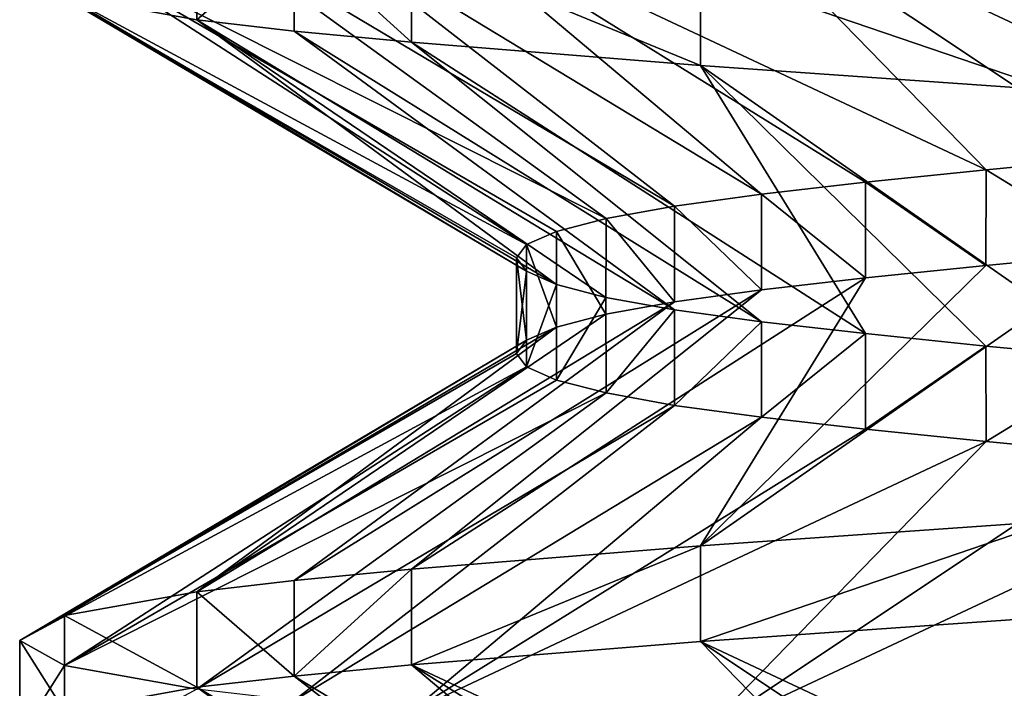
# Model space of a CAD drawing. Header units: inches. Extents: x -4.64 to 4.64, y -1.42 to 0.49.
# Tile 591 of 608: x 4.155 to 4.1952, y 0.4197 to 0.447. Entities that reach past the tile are written whole.
import ezdxf

# ---------------------------------------------------------------- set-up
doc = ezdxf.new("R2010")
doc.units = ezdxf.units.IN
doc.header["$LTSCALE"] = 65.185185
doc.header["$MEASUREMENT"] = 0
for name, color, linetype in [('112', 7, 'CONTINUOUS'), ('114', 7, 'CONTINUOUS'), ('271', 7, 'CONTINUOUS'), ('348', 7, 'CONTINUOUS'), ('351', 7, 'CONTINUOUS'), ('366', 7, 'CONTINUOUS'), ('368', 7, 'CONTINUOUS'), ('508', 7, 'CONTINUOUS'), ('94', 7, 'CONTINUOUS'), ('97', 7, 'CONTINUOUS')]:
    doc.layers.add(name, color=color, linetype=linetype)

msp = doc.modelspace()

# ---------------------------------------------------------------- linework, layer by layer
at = {"layer": '112', "color": 7, "linetype": 'CONTINUOUS', "true_color": 0x969696}
for points in [[(4.182822, 0.425547, 8.692173), (4.197219, 0.426554, 8.703988), (4.200008, 0.43753, 8.680509), (4.182822, 0.425547, 8.692173)], [(4.19448, 0.437004, 8.67498), (4.182822, 0.425547, 8.692173), (4.200008, 0.43753, 8.680509), (4.19448, 0.437004, 8.67498)], [(4.189558, 0.436497, 8.6689), (4.182822, 0.425547, 8.692173), (4.19448, 0.437004, 8.67498), (4.189558, 0.436497, 8.6689)], [(4.17101, 0.424594, 8.677779), (4.182822, 0.425547, 8.692173), (4.189558, 0.436497, 8.6689), (4.17101, 0.424594, 8.677779)], [(4.185303, 0.43601, 8.662347), (4.17101, 0.424594, 8.677779), (4.189558, 0.436497, 8.6689), (4.185303, 0.43601, 8.662347)], [(4.166217, 0.424141, 8.669782), (4.17101, 0.424594, 8.677779), (4.185303, 0.43601, 8.662347), (4.166217, 0.424141, 8.669782)], [(4.181753, 0.435524, 8.655378), (4.166217, 0.424141, 8.669782), (4.185303, 0.43601, 8.662347), (4.181753, 0.435524, 8.655378)], [(4.162234, 0.423681, 8.66136), (4.166217, 0.424141, 8.669782), (4.181753, 0.435524, 8.655378), (4.162234, 0.423681, 8.66136)], [(4.178952, 0.435016, 8.648081), (4.162234, 0.423681, 8.66136), (4.181753, 0.435524, 8.655378), (4.178952, 0.435016, 8.648081)], [(4.176929, 0.434487, 8.640527), (4.162234, 0.423681, 8.66136), (4.178952, 0.435016, 8.648081), (4.176929, 0.434487, 8.640527)], [(4.156826, 0.422702, 8.643537), (4.162234, 0.423681, 8.66136), (4.176929, 0.434487, 8.640527), (4.156826, 0.422702, 8.643537)], [(4.175706, 0.433948, 8.632805), (4.156826, 0.422702, 8.643537), (4.176929, 0.434487, 8.640527), (4.175706, 0.433948, 8.632805)], [(4.155, 0.421688, 8.625001), (4.156826, 0.422702, 8.643537), (4.175706, 0.433948, 8.632805), (4.155, 0.421688, 8.625001)], [(4.175297, 0.433406, 8.624994), (4.155, 0.421688, 8.625001), (4.175706, 0.433948, 8.632805), (4.175297, 0.433406, 8.624994)], [(4.175708, 0.43286, 8.617184), (4.155, 0.421688, 8.625001), (4.175297, 0.433406, 8.624994), (4.175708, 0.43286, 8.617184)], [(4.156826, 0.42067, 8.606465), (4.155, 0.421688, 8.625001), (4.175708, 0.43286, 8.617184), (4.156826, 0.42067, 8.606465)], [(4.176931, 0.432322, 8.609462), (4.156826, 0.42067, 8.606465), (4.175708, 0.43286, 8.617184), (4.176931, 0.432322, 8.609462)], [(4.178956, 0.431796, 8.60191), (4.156826, 0.42067, 8.606465), (4.176931, 0.432322, 8.609462), (4.178956, 0.431796, 8.60191)], [(4.162234, 0.419694, 8.58864), (4.156826, 0.42067, 8.606465), (4.178956, 0.431796, 8.60191), (4.162234, 0.419694, 8.58864)], [(4.181757, 0.431289, 8.594613), (4.162234, 0.419694, 8.58864), (4.178956, 0.431796, 8.60191), (4.181757, 0.431289, 8.594613)], [(4.166217, 0.419234, 8.580217), (4.162234, 0.419694, 8.58864), (4.181757, 0.431289, 8.594613), (4.166217, 0.419234, 8.580217)], [(4.185307, 0.430802, 8.587646), (4.166217, 0.419234, 8.580217), (4.181757, 0.431289, 8.594613), (4.185307, 0.430802, 8.587646)], [(4.171011, 0.418781, 8.57222), (4.166217, 0.419234, 8.580217), (4.185307, 0.430802, 8.587646), (4.171011, 0.418781, 8.57222)], [(4.189562, 0.430316, 8.581094), (4.171011, 0.418781, 8.57222), (4.185307, 0.430802, 8.587646), (4.189562, 0.430316, 8.581094)], [(4.194483, 0.429808, 8.575016), (4.171011, 0.418781, 8.57222), (4.189562, 0.430316, 8.581094), (4.194483, 0.429808, 8.575016)], [(4.182823, 0.417827, 8.557827), (4.171011, 0.418781, 8.57222), (4.194483, 0.429808, 8.575016), (4.182823, 0.417827, 8.557827)], [(4.200011, 0.42928, 8.569488), (4.182823, 0.417827, 8.557827), (4.194483, 0.429808, 8.575016), (4.200011, 0.42928, 8.569488)], [(4.20609, 0.42874, 8.564565), (4.182823, 0.417827, 8.557827), (4.200011, 0.42928, 8.569488), (4.20609, 0.42874, 8.564565)], [(4.19722, 0.416818, 8.546011), (4.182823, 0.417827, 8.557827), (4.20609, 0.42874, 8.564565), (4.19722, 0.416818, 8.546011)]]:
    msp.add_3dface(points, dxfattribs=at)
at = {"layer": '114', "color": 7, "linetype": 'CONTINUOUS', "true_color": 0x969696}
for points in [[(4.19722, 0.4539, 8.703989), (4.182823, 0.452892, 8.692173), (4.20609, 0.441978, 8.685435), (4.19722, 0.4539, 8.703989)], [(4.182823, 0.452892, 8.692173), (4.171011, 0.451937, 8.67778), (4.194483, 0.440911, 8.674984), (4.182823, 0.452892, 8.692173)], [(4.20609, 0.441978, 8.685435), (4.182823, 0.452892, 8.692173), (4.200011, 0.441439, 8.680512), (4.20609, 0.441978, 8.685435)], [(4.200011, 0.441439, 8.680512), (4.182823, 0.452892, 8.692173), (4.194483, 0.440911, 8.674984), (4.200011, 0.441439, 8.680512)], [(4.171011, 0.451937, 8.67778), (4.166217, 0.451484, 8.669783), (4.185307, 0.439917, 8.662354), (4.171011, 0.451937, 8.67778)], [(4.194483, 0.440911, 8.674984), (4.171011, 0.451937, 8.67778), (4.189562, 0.440403, 8.668906), (4.194483, 0.440911, 8.674984)], [(4.189562, 0.440403, 8.668906), (4.171011, 0.451937, 8.67778), (4.185307, 0.439917, 8.662354), (4.189562, 0.440403, 8.668906)], [(4.166217, 0.451484, 8.669783), (4.162234, 0.451025, 8.66136), (4.181757, 0.43943, 8.655387), (4.166217, 0.451484, 8.669783)], [(4.185307, 0.439917, 8.662354), (4.166217, 0.451484, 8.669783), (4.181757, 0.43943, 8.655387), (4.185307, 0.439917, 8.662354)], [(4.162234, 0.451025, 8.66136), (4.156826, 0.450048, 8.643535), (4.178956, 0.438923, 8.64809), (4.162234, 0.451025, 8.66136)], [(4.181757, 0.43943, 8.655387), (4.162234, 0.451025, 8.66136), (4.178956, 0.438923, 8.64809), (4.181757, 0.43943, 8.655387)], [(4.156826, 0.450048, 8.643535), (4.155, 0.449031, 8.624999), (4.175708, 0.437859, 8.632816), (4.156826, 0.450048, 8.643535)], [(4.178956, 0.438923, 8.64809), (4.156826, 0.450048, 8.643535), (4.176931, 0.438396, 8.640538), (4.178956, 0.438923, 8.64809)], [(4.176931, 0.438396, 8.640538), (4.156826, 0.450048, 8.643535), (4.175708, 0.437859, 8.632816), (4.176931, 0.438396, 8.640538)], [(4.155, 0.449031, 8.624999), (4.156826, 0.448017, 8.606463), (4.175706, 0.43677, 8.617195), (4.155, 0.449031, 8.624999)], [(4.175708, 0.437859, 8.632816), (4.155, 0.449031, 8.624999), (4.175297, 0.437313, 8.625006), (4.175708, 0.437859, 8.632816)], [(4.175297, 0.437313, 8.625006), (4.155, 0.449031, 8.624999), (4.175706, 0.43677, 8.617195), (4.175297, 0.437313, 8.625006)], [(4.156826, 0.448017, 8.606463), (4.162234, 0.447038, 8.58864), (4.176929, 0.436231, 8.609473), (4.156826, 0.448017, 8.606463)], [(4.175706, 0.43677, 8.617195), (4.156826, 0.448017, 8.606463), (4.176929, 0.436231, 8.609473), (4.175706, 0.43677, 8.617195)], [(4.162234, 0.447038, 8.58864), (4.166217, 0.446578, 8.580218), (4.181753, 0.435195, 8.594622), (4.162234, 0.447038, 8.58864)], [(4.176929, 0.436231, 8.609473), (4.162234, 0.447038, 8.58864), (4.178952, 0.435703, 8.601919), (4.176929, 0.436231, 8.609473)], [(4.178952, 0.435703, 8.601919), (4.162234, 0.447038, 8.58864), (4.181753, 0.435195, 8.594622), (4.178952, 0.435703, 8.601919)], [(4.166217, 0.446578, 8.580218), (4.17101, 0.446124, 8.572221), (4.185303, 0.434709, 8.587653), (4.166217, 0.446578, 8.580218)], [(4.181753, 0.435195, 8.594622), (4.166217, 0.446578, 8.580218), (4.185303, 0.434709, 8.587653), (4.181753, 0.435195, 8.594622)], [(4.17101, 0.446124, 8.572221), (4.182822, 0.445171, 8.557827), (4.189558, 0.434222, 8.5811), (4.17101, 0.446124, 8.572221)], [(4.185303, 0.434709, 8.587653), (4.17101, 0.446124, 8.572221), (4.189558, 0.434222, 8.5811), (4.185303, 0.434709, 8.587653)], [(4.182822, 0.445171, 8.557827), (4.197219, 0.444165, 8.546012), (4.200008, 0.433188, 8.569491), (4.182822, 0.445171, 8.557827)], [(4.189558, 0.434222, 8.5811), (4.182822, 0.445171, 8.557827), (4.19448, 0.433715, 8.57502), (4.189558, 0.434222, 8.5811)], [(4.19448, 0.433715, 8.57502), (4.182822, 0.445171, 8.557827), (4.200008, 0.433188, 8.569491), (4.19448, 0.433715, 8.57502)], [(4.19722, 0.42265, 8.703989), (4.182823, 0.421642, 8.692173), (4.20609, 0.410728, 8.685435), (4.19722, 0.42265, 8.703989)], [(4.182823, 0.421642, 8.692173), (4.171011, 0.420687, 8.67778), (4.194483, 0.409661, 8.674984), (4.182823, 0.421642, 8.692173)], [(4.20609, 0.410728, 8.685435), (4.182823, 0.421642, 8.692173), (4.200011, 0.410189, 8.680512), (4.20609, 0.410728, 8.685435)], [(4.200011, 0.410189, 8.680512), (4.182823, 0.421642, 8.692173), (4.194483, 0.409661, 8.674984), (4.200011, 0.410189, 8.680512)], [(4.171011, 0.420687, 8.67778), (4.166217, 0.420234, 8.669783), (4.185307, 0.408667, 8.662354), (4.171011, 0.420687, 8.67778)], [(4.194483, 0.409661, 8.674984), (4.171011, 0.420687, 8.67778), (4.189562, 0.409153, 8.668906), (4.194483, 0.409661, 8.674984)], [(4.189562, 0.409153, 8.668906), (4.171011, 0.420687, 8.67778), (4.185307, 0.408667, 8.662354), (4.189562, 0.409153, 8.668906)], [(4.166217, 0.420234, 8.669783), (4.162234, 0.419775, 8.66136), (4.181757, 0.40818, 8.655387), (4.166217, 0.420234, 8.669783)], [(4.185307, 0.408667, 8.662354), (4.166217, 0.420234, 8.669783), (4.181757, 0.40818, 8.655387), (4.185307, 0.408667, 8.662354)], [(4.162234, 0.419775, 8.66136), (4.156826, 0.418798, 8.643535), (4.178956, 0.407673, 8.64809), (4.162234, 0.419775, 8.66136)], [(4.181757, 0.40818, 8.655387), (4.162234, 0.419775, 8.66136), (4.178956, 0.407673, 8.64809), (4.181757, 0.40818, 8.655387)]]:
    msp.add_3dface(points, dxfattribs=at)
at = {"layer": '271', "color": 7, "linetype": 'CONTINUOUS', "true_color": 0x969696}
for points in [[(4.200008, 0.43753, 8.680509), (4.200011, 0.441439, 8.680512), (4.194483, 0.440911, 8.674984), (4.200008, 0.43753, 8.680509)], [(4.19448, 0.437004, 8.67498), (4.194483, 0.440911, 8.674984), (4.189562, 0.440403, 8.668906), (4.19448, 0.437004, 8.67498)], [(4.19448, 0.437004, 8.67498), (4.200008, 0.43753, 8.680509), (4.194483, 0.440911, 8.674984), (4.19448, 0.437004, 8.67498)], [(4.189558, 0.436497, 8.6689), (4.189562, 0.440403, 8.668906), (4.185307, 0.439917, 8.662354), (4.189558, 0.436497, 8.6689)], [(4.189558, 0.436497, 8.6689), (4.19448, 0.437004, 8.67498), (4.189562, 0.440403, 8.668906), (4.189558, 0.436497, 8.6689)], [(4.185303, 0.43601, 8.662347), (4.185307, 0.439917, 8.662354), (4.181757, 0.43943, 8.655387), (4.185303, 0.43601, 8.662347)], [(4.185303, 0.43601, 8.662347), (4.189558, 0.436497, 8.6689), (4.185307, 0.439917, 8.662354), (4.185303, 0.43601, 8.662347)], [(4.181753, 0.435524, 8.655378), (4.181757, 0.43943, 8.655387), (4.178956, 0.438923, 8.64809), (4.181753, 0.435524, 8.655378)], [(4.181753, 0.435524, 8.655378), (4.185303, 0.43601, 8.662347), (4.181757, 0.43943, 8.655387), (4.181753, 0.435524, 8.655378)], [(4.178952, 0.435016, 8.648081), (4.178956, 0.438923, 8.64809), (4.176931, 0.438396, 8.640538), (4.178952, 0.435016, 8.648081)], [(4.178952, 0.435016, 8.648081), (4.181753, 0.435524, 8.655378), (4.178956, 0.438923, 8.64809), (4.178952, 0.435016, 8.648081)], [(4.176929, 0.434487, 8.640527), (4.176931, 0.438396, 8.640538), (4.175708, 0.437859, 8.632816), (4.176929, 0.434487, 8.640527)], [(4.176929, 0.434487, 8.640527), (4.178952, 0.435016, 8.648081), (4.176931, 0.438396, 8.640538), (4.176929, 0.434487, 8.640527)], [(4.175706, 0.433948, 8.632805), (4.175708, 0.437859, 8.632816), (4.175297, 0.437313, 8.625006), (4.175706, 0.433948, 8.632805)], [(4.175706, 0.433948, 8.632805), (4.176929, 0.434487, 8.640527), (4.175708, 0.437859, 8.632816), (4.175706, 0.433948, 8.632805)], [(4.175297, 0.433406, 8.624994), (4.175706, 0.433948, 8.632805), (4.175297, 0.437313, 8.625006), (4.175297, 0.433406, 8.624994)], [(4.175297, 0.433406, 8.624994), (4.175297, 0.437313, 8.625006), (4.175706, 0.43677, 8.617195), (4.175297, 0.433406, 8.624994)], [(4.175708, 0.43286, 8.617184), (4.175297, 0.433406, 8.624994), (4.175706, 0.43677, 8.617195), (4.175708, 0.43286, 8.617184)], [(4.175708, 0.43286, 8.617184), (4.175706, 0.43677, 8.617195), (4.176929, 0.436231, 8.609473), (4.175708, 0.43286, 8.617184)], [(4.176931, 0.432322, 8.609462), (4.175708, 0.43286, 8.617184), (4.176929, 0.436231, 8.609473), (4.176931, 0.432322, 8.609462)], [(4.176931, 0.432322, 8.609462), (4.176929, 0.436231, 8.609473), (4.178952, 0.435703, 8.601919), (4.176931, 0.432322, 8.609462)], [(4.178956, 0.431796, 8.60191), (4.176931, 0.432322, 8.609462), (4.178952, 0.435703, 8.601919), (4.178956, 0.431796, 8.60191)], [(4.178956, 0.431796, 8.60191), (4.178952, 0.435703, 8.601919), (4.181753, 0.435195, 8.594622), (4.178956, 0.431796, 8.60191)], [(4.181757, 0.431289, 8.594613), (4.178956, 0.431796, 8.60191), (4.181753, 0.435195, 8.594622), (4.181757, 0.431289, 8.594613)], [(4.181757, 0.431289, 8.594613), (4.181753, 0.435195, 8.594622), (4.185303, 0.434709, 8.587653), (4.181757, 0.431289, 8.594613)], [(4.185307, 0.430802, 8.587646), (4.181757, 0.431289, 8.594613), (4.185303, 0.434709, 8.587653), (4.185307, 0.430802, 8.587646)], [(4.185307, 0.430802, 8.587646), (4.185303, 0.434709, 8.587653), (4.189558, 0.434222, 8.5811), (4.185307, 0.430802, 8.587646)], [(4.189562, 0.430316, 8.581094), (4.185307, 0.430802, 8.587646), (4.189558, 0.434222, 8.5811), (4.189562, 0.430316, 8.581094)], [(4.189562, 0.430316, 8.581094), (4.189558, 0.434222, 8.5811), (4.19448, 0.433715, 8.57502), (4.189562, 0.430316, 8.581094)], [(4.194483, 0.429808, 8.575016), (4.189562, 0.430316, 8.581094), (4.19448, 0.433715, 8.57502), (4.194483, 0.429808, 8.575016)], [(4.194483, 0.429808, 8.575016), (4.19448, 0.433715, 8.57502), (4.200008, 0.433188, 8.569491), (4.194483, 0.429808, 8.575016)], [(4.200011, 0.42928, 8.569488), (4.194483, 0.429808, 8.575016), (4.200008, 0.433188, 8.569491), (4.200011, 0.42928, 8.569488)]]:
    msp.add_3dface(points, dxfattribs=at)
at = {"layer": '348', "color": 7, "linetype": 'CONTINUOUS', "true_color": 0x969696}
for points in [[(4.162234, 0.447038, -8.66136), (4.156826, 0.448017, -8.643537), (4.162234, 0.450944, -8.66136), (4.162234, 0.447038, -8.66136)], [(4.166217, 0.450484, -8.669783), (4.162234, 0.447038, -8.66136), (4.162234, 0.450944, -8.66136), (4.166217, 0.450484, -8.669783)], [(4.166217, 0.446578, -8.669782), (4.162234, 0.447038, -8.66136), (4.166217, 0.450484, -8.669783), (4.166217, 0.446578, -8.669782)], [(4.17101, 0.446124, -8.677779), (4.166217, 0.446578, -8.669782), (4.166217, 0.450484, -8.669783), (4.17101, 0.446124, -8.677779)], [(4.171011, 0.450031, -8.67778), (4.17101, 0.446124, -8.677779), (4.166217, 0.450484, -8.669783), (4.171011, 0.450031, -8.67778)], [(4.182822, 0.445171, -8.692173), (4.17101, 0.446124, -8.677779), (4.171011, 0.450031, -8.67778), (4.182822, 0.445171, -8.692173)], [(4.182823, 0.449077, -8.692173), (4.182822, 0.445171, -8.692173), (4.171011, 0.450031, -8.67778), (4.182823, 0.449077, -8.692173)], [(4.197219, 0.444165, -8.703988), (4.182822, 0.445171, -8.692173), (4.182823, 0.449077, -8.692173), (4.197219, 0.444165, -8.703988)], [(4.19722, 0.448068, -8.703989), (4.197219, 0.444165, -8.703988), (4.182823, 0.449077, -8.692173), (4.19722, 0.448068, -8.703989)]]:
    msp.add_3dface(points, dxfattribs=at)
at = {"layer": '351', "color": 7, "linetype": 'CONTINUOUS', "true_color": 0x969696}
for points in [[(4.182822, 0.425547, -8.557827), (4.182823, 0.421642, -8.557827), (4.197219, 0.426554, -8.546012), (4.182822, 0.425547, -8.557827)], [(4.182823, 0.421642, -8.557827), (4.19722, 0.42265, -8.546011), (4.197219, 0.426554, -8.546012), (4.182823, 0.421642, -8.557827)], [(4.17101, 0.424594, -8.572221), (4.171011, 0.420687, -8.57222), (4.182822, 0.425547, -8.557827), (4.17101, 0.424594, -8.572221)], [(4.171011, 0.420687, -8.57222), (4.182823, 0.421642, -8.557827), (4.182822, 0.425547, -8.557827), (4.171011, 0.420687, -8.57222)], [(4.166217, 0.420234, -8.580217), (4.171011, 0.420687, -8.57222), (4.17101, 0.424594, -8.572221), (4.166217, 0.420234, -8.580217)], [(4.166217, 0.424141, -8.580218), (4.166217, 0.420234, -8.580217), (4.17101, 0.424594, -8.572221), (4.166217, 0.424141, -8.580218)], [(4.162234, 0.423681, -8.58864), (4.166217, 0.420234, -8.580217), (4.166217, 0.424141, -8.580218), (4.162234, 0.423681, -8.58864)], [(4.156826, 0.422702, -8.606463), (4.162234, 0.419775, -8.58864), (4.162234, 0.423681, -8.58864), (4.156826, 0.422702, -8.606463)], [(4.162234, 0.419775, -8.58864), (4.166217, 0.420234, -8.580217), (4.162234, 0.423681, -8.58864), (4.162234, 0.419775, -8.58864)], [(4.155, 0.421688, -8.624999), (4.156826, 0.418798, -8.606465), (4.156826, 0.422702, -8.606463), (4.155, 0.421688, -8.624999)], [(4.156826, 0.418798, -8.606465), (4.162234, 0.419775, -8.58864), (4.156826, 0.422702, -8.606463), (4.156826, 0.418798, -8.606465)], [(4.155, 0.417781, -8.625001), (4.156826, 0.418798, -8.606465), (4.155, 0.421688, -8.624999), (4.155, 0.417781, -8.625001)], [(4.156826, 0.42067, -8.643535), (4.155, 0.417781, -8.625001), (4.155, 0.421688, -8.624999), (4.156826, 0.42067, -8.643535)], [(4.156826, 0.416767, -8.643537), (4.155, 0.417781, -8.625001), (4.156826, 0.42067, -8.643535), (4.156826, 0.416767, -8.643537)], [(4.162234, 0.419694, -8.66136), (4.156826, 0.416767, -8.643537), (4.156826, 0.42067, -8.643535), (4.162234, 0.419694, -8.66136)]]:
    msp.add_3dface(points, dxfattribs=at)
at = {"layer": '366', "color": 7, "linetype": 'CONTINUOUS', "true_color": 0x969696}
for points in [[(4.182822, 0.425547, -8.557827), (4.197219, 0.426554, -8.546012), (4.200008, 0.43753, -8.569491), (4.182822, 0.425547, -8.557827)], [(4.19448, 0.437004, -8.57502), (4.182822, 0.425547, -8.557827), (4.200008, 0.43753, -8.569491), (4.19448, 0.437004, -8.57502)], [(4.189558, 0.436497, -8.5811), (4.182822, 0.425547, -8.557827), (4.19448, 0.437004, -8.57502), (4.189558, 0.436497, -8.5811)], [(4.17101, 0.424594, -8.572221), (4.182822, 0.425547, -8.557827), (4.189558, 0.436497, -8.5811), (4.17101, 0.424594, -8.572221)], [(4.185303, 0.43601, -8.587653), (4.17101, 0.424594, -8.572221), (4.189558, 0.436497, -8.5811), (4.185303, 0.43601, -8.587653)], [(4.166217, 0.424141, -8.580218), (4.17101, 0.424594, -8.572221), (4.185303, 0.43601, -8.587653), (4.166217, 0.424141, -8.580218)], [(4.181753, 0.435524, -8.594622), (4.166217, 0.424141, -8.580218), (4.185303, 0.43601, -8.587653), (4.181753, 0.435524, -8.594622)], [(4.162234, 0.423681, -8.58864), (4.166217, 0.424141, -8.580218), (4.181753, 0.435524, -8.594622), (4.162234, 0.423681, -8.58864)], [(4.178952, 0.435016, -8.601919), (4.162234, 0.423681, -8.58864), (4.181753, 0.435524, -8.594622), (4.178952, 0.435016, -8.601919)], [(4.176929, 0.434487, -8.609473), (4.162234, 0.423681, -8.58864), (4.178952, 0.435016, -8.601919), (4.176929, 0.434487, -8.609473)], [(4.156826, 0.422702, -8.606463), (4.162234, 0.423681, -8.58864), (4.176929, 0.434487, -8.609473), (4.156826, 0.422702, -8.606463)], [(4.175706, 0.433948, -8.617195), (4.156826, 0.422702, -8.606463), (4.176929, 0.434487, -8.609473), (4.175706, 0.433948, -8.617195)], [(4.155, 0.421688, -8.624999), (4.156826, 0.422702, -8.606463), (4.175706, 0.433948, -8.617195), (4.155, 0.421688, -8.624999)], [(4.175297, 0.433406, -8.625006), (4.155, 0.421688, -8.624999), (4.175706, 0.433948, -8.617195), (4.175297, 0.433406, -8.625006)], [(4.175708, 0.43286, -8.632816), (4.155, 0.421688, -8.624999), (4.175297, 0.433406, -8.625006), (4.175708, 0.43286, -8.632816)], [(4.156826, 0.42067, -8.643535), (4.155, 0.421688, -8.624999), (4.175708, 0.43286, -8.632816), (4.156826, 0.42067, -8.643535)], [(4.176931, 0.432322, -8.640538), (4.156826, 0.42067, -8.643535), (4.175708, 0.43286, -8.632816), (4.176931, 0.432322, -8.640538)], [(4.178956, 0.431796, -8.64809), (4.156826, 0.42067, -8.643535), (4.176931, 0.432322, -8.640538), (4.178956, 0.431796, -8.64809)], [(4.162234, 0.419694, -8.66136), (4.156826, 0.42067, -8.643535), (4.178956, 0.431796, -8.64809), (4.162234, 0.419694, -8.66136)], [(4.181757, 0.431289, -8.655387), (4.162234, 0.419694, -8.66136), (4.178956, 0.431796, -8.64809), (4.181757, 0.431289, -8.655387)], [(4.166217, 0.419234, -8.669783), (4.162234, 0.419694, -8.66136), (4.181757, 0.431289, -8.655387), (4.166217, 0.419234, -8.669783)], [(4.185307, 0.430802, -8.662354), (4.166217, 0.419234, -8.669783), (4.181757, 0.431289, -8.655387), (4.185307, 0.430802, -8.662354)], [(4.171011, 0.418781, -8.67778), (4.166217, 0.419234, -8.669783), (4.185307, 0.430802, -8.662354), (4.171011, 0.418781, -8.67778)], [(4.189562, 0.430316, -8.668906), (4.171011, 0.418781, -8.67778), (4.185307, 0.430802, -8.662354), (4.189562, 0.430316, -8.668906)], [(4.194483, 0.429808, -8.674984), (4.171011, 0.418781, -8.67778), (4.189562, 0.430316, -8.668906), (4.194483, 0.429808, -8.674984)], [(4.182823, 0.417827, -8.692173), (4.171011, 0.418781, -8.67778), (4.194483, 0.429808, -8.674984), (4.182823, 0.417827, -8.692173)], [(4.200011, 0.42928, -8.680512), (4.182823, 0.417827, -8.692173), (4.194483, 0.429808, -8.674984), (4.200011, 0.42928, -8.680512)], [(4.20609, 0.42874, -8.685435), (4.182823, 0.417827, -8.692173), (4.200011, 0.42928, -8.680512), (4.20609, 0.42874, -8.685435)], [(4.19722, 0.416818, -8.703989), (4.182823, 0.417827, -8.692173), (4.20609, 0.42874, -8.685435), (4.19722, 0.416818, -8.703989)]]:
    msp.add_3dface(points, dxfattribs=at)
at = {"layer": '368', "color": 7, "linetype": 'CONTINUOUS', "true_color": 0x969696}
for points in [[(4.19722, 0.4539, -8.546011), (4.182823, 0.452892, -8.557827), (4.20609, 0.441978, -8.564565), (4.19722, 0.4539, -8.546011)], [(4.182823, 0.452892, -8.557827), (4.171011, 0.451937, -8.57222), (4.194483, 0.440911, -8.575016), (4.182823, 0.452892, -8.557827)], [(4.20609, 0.441978, -8.564565), (4.182823, 0.452892, -8.557827), (4.200011, 0.441439, -8.569488), (4.20609, 0.441978, -8.564565)], [(4.200011, 0.441439, -8.569488), (4.182823, 0.452892, -8.557827), (4.194483, 0.440911, -8.575016), (4.200011, 0.441439, -8.569488)], [(4.171011, 0.451937, -8.57222), (4.166217, 0.451484, -8.580217), (4.185307, 0.439917, -8.587646), (4.171011, 0.451937, -8.57222)], [(4.194483, 0.440911, -8.575016), (4.171011, 0.451937, -8.57222), (4.189562, 0.440403, -8.581094), (4.194483, 0.440911, -8.575016)], [(4.189562, 0.440403, -8.581094), (4.171011, 0.451937, -8.57222), (4.185307, 0.439917, -8.587646), (4.189562, 0.440403, -8.581094)], [(4.166217, 0.451484, -8.580217), (4.162234, 0.451025, -8.58864), (4.181757, 0.43943, -8.594613), (4.166217, 0.451484, -8.580217)], [(4.185307, 0.439917, -8.587646), (4.166217, 0.451484, -8.580217), (4.181757, 0.43943, -8.594613), (4.185307, 0.439917, -8.587646)], [(4.162234, 0.451025, -8.58864), (4.156826, 0.450048, -8.606465), (4.178956, 0.438923, -8.60191), (4.162234, 0.451025, -8.58864)], [(4.181757, 0.43943, -8.594613), (4.162234, 0.451025, -8.58864), (4.178956, 0.438923, -8.60191), (4.181757, 0.43943, -8.594613)], [(4.156826, 0.450048, -8.606465), (4.155, 0.449031, -8.625001), (4.175708, 0.437859, -8.617184), (4.156826, 0.450048, -8.606465)], [(4.178956, 0.438923, -8.60191), (4.156826, 0.450048, -8.606465), (4.176931, 0.438396, -8.609462), (4.178956, 0.438923, -8.60191)], [(4.176931, 0.438396, -8.609462), (4.156826, 0.450048, -8.606465), (4.175708, 0.437859, -8.617184), (4.176931, 0.438396, -8.609462)], [(4.155, 0.449031, -8.625001), (4.156826, 0.448017, -8.643537), (4.175706, 0.43677, -8.632805), (4.155, 0.449031, -8.625001)], [(4.175708, 0.437859, -8.617184), (4.155, 0.449031, -8.625001), (4.175297, 0.437313, -8.624994), (4.175708, 0.437859, -8.617184)], [(4.175297, 0.437313, -8.624994), (4.155, 0.449031, -8.625001), (4.175706, 0.43677, -8.632805), (4.175297, 0.437313, -8.624994)], [(4.156826, 0.448017, -8.643537), (4.162234, 0.447038, -8.66136), (4.176929, 0.436231, -8.640527), (4.156826, 0.448017, -8.643537)], [(4.175706, 0.43677, -8.632805), (4.156826, 0.448017, -8.643537), (4.176929, 0.436231, -8.640527), (4.175706, 0.43677, -8.632805)], [(4.162234, 0.447038, -8.66136), (4.166217, 0.446578, -8.669782), (4.181753, 0.435195, -8.655378), (4.162234, 0.447038, -8.66136)], [(4.176929, 0.436231, -8.640527), (4.162234, 0.447038, -8.66136), (4.178952, 0.435703, -8.648081), (4.176929, 0.436231, -8.640527)], [(4.178952, 0.435703, -8.648081), (4.162234, 0.447038, -8.66136), (4.181753, 0.435195, -8.655378), (4.178952, 0.435703, -8.648081)], [(4.166217, 0.446578, -8.669782), (4.17101, 0.446124, -8.677779), (4.185303, 0.434709, -8.662347), (4.166217, 0.446578, -8.669782)], [(4.181753, 0.435195, -8.655378), (4.166217, 0.446578, -8.669782), (4.185303, 0.434709, -8.662347), (4.181753, 0.435195, -8.655378)], [(4.17101, 0.446124, -8.677779), (4.182822, 0.445171, -8.692173), (4.189558, 0.434222, -8.6689), (4.17101, 0.446124, -8.677779)], [(4.185303, 0.434709, -8.662347), (4.17101, 0.446124, -8.677779), (4.189558, 0.434222, -8.6689), (4.185303, 0.434709, -8.662347)], [(4.182822, 0.445171, -8.692173), (4.197219, 0.444165, -8.703988), (4.200008, 0.433188, -8.680509), (4.182822, 0.445171, -8.692173)], [(4.189558, 0.434222, -8.6689), (4.182822, 0.445171, -8.692173), (4.19448, 0.433715, -8.67498), (4.189558, 0.434222, -8.6689)], [(4.19448, 0.433715, -8.67498), (4.182822, 0.445171, -8.692173), (4.200008, 0.433188, -8.680509), (4.19448, 0.433715, -8.67498)], [(4.19722, 0.42265, -8.546011), (4.182823, 0.421642, -8.557827), (4.20609, 0.410728, -8.564565), (4.19722, 0.42265, -8.546011)], [(4.182823, 0.421642, -8.557827), (4.171011, 0.420687, -8.57222), (4.194483, 0.409661, -8.575016), (4.182823, 0.421642, -8.557827)], [(4.20609, 0.410728, -8.564565), (4.182823, 0.421642, -8.557827), (4.200011, 0.410189, -8.569488), (4.20609, 0.410728, -8.564565)], [(4.200011, 0.410189, -8.569488), (4.182823, 0.421642, -8.557827), (4.194483, 0.409661, -8.575016), (4.200011, 0.410189, -8.569488)], [(4.171011, 0.420687, -8.57222), (4.166217, 0.420234, -8.580217), (4.185307, 0.408667, -8.587646), (4.171011, 0.420687, -8.57222)], [(4.194483, 0.409661, -8.575016), (4.171011, 0.420687, -8.57222), (4.189562, 0.409153, -8.581094), (4.194483, 0.409661, -8.575016)], [(4.189562, 0.409153, -8.581094), (4.171011, 0.420687, -8.57222), (4.185307, 0.408667, -8.587646), (4.189562, 0.409153, -8.581094)], [(4.166217, 0.420234, -8.580217), (4.162234, 0.419775, -8.58864), (4.181757, 0.40818, -8.594613), (4.166217, 0.420234, -8.580217)], [(4.185307, 0.408667, -8.587646), (4.166217, 0.420234, -8.580217), (4.181757, 0.40818, -8.594613), (4.185307, 0.408667, -8.587646)], [(4.162234, 0.419775, -8.58864), (4.156826, 0.418798, -8.606465), (4.178956, 0.407673, -8.60191), (4.162234, 0.419775, -8.58864)], [(4.181757, 0.40818, -8.594613), (4.162234, 0.419775, -8.58864), (4.178956, 0.407673, -8.60191), (4.181757, 0.40818, -8.594613)]]:
    msp.add_3dface(points, dxfattribs=at)
at = {"layer": '508', "color": 7, "linetype": 'CONTINUOUS', "true_color": 0x969696}
for points in [[(4.200008, 0.43753, -8.569491), (4.200011, 0.441439, -8.569488), (4.194483, 0.440911, -8.575016), (4.200008, 0.43753, -8.569491)], [(4.19448, 0.437004, -8.57502), (4.194483, 0.440911, -8.575016), (4.189562, 0.440403, -8.581094), (4.19448, 0.437004, -8.57502)], [(4.19448, 0.437004, -8.57502), (4.200008, 0.43753, -8.569491), (4.194483, 0.440911, -8.575016), (4.19448, 0.437004, -8.57502)], [(4.189558, 0.436497, -8.5811), (4.189562, 0.440403, -8.581094), (4.185307, 0.439917, -8.587646), (4.189558, 0.436497, -8.5811)], [(4.189558, 0.436497, -8.5811), (4.19448, 0.437004, -8.57502), (4.189562, 0.440403, -8.581094), (4.189558, 0.436497, -8.5811)], [(4.185303, 0.43601, -8.587653), (4.185307, 0.439917, -8.587646), (4.181757, 0.43943, -8.594613), (4.185303, 0.43601, -8.587653)], [(4.185303, 0.43601, -8.587653), (4.189558, 0.436497, -8.5811), (4.185307, 0.439917, -8.587646), (4.185303, 0.43601, -8.587653)], [(4.181753, 0.435524, -8.594622), (4.181757, 0.43943, -8.594613), (4.178956, 0.438923, -8.60191), (4.181753, 0.435524, -8.594622)], [(4.181753, 0.435524, -8.594622), (4.185303, 0.43601, -8.587653), (4.181757, 0.43943, -8.594613), (4.181753, 0.435524, -8.594622)], [(4.178952, 0.435016, -8.601919), (4.178956, 0.438923, -8.60191), (4.176931, 0.438396, -8.609462), (4.178952, 0.435016, -8.601919)], [(4.178952, 0.435016, -8.601919), (4.181753, 0.435524, -8.594622), (4.178956, 0.438923, -8.60191), (4.178952, 0.435016, -8.601919)], [(4.176929, 0.434487, -8.609473), (4.176931, 0.438396, -8.609462), (4.175708, 0.437859, -8.617184), (4.176929, 0.434487, -8.609473)], [(4.176929, 0.434487, -8.609473), (4.178952, 0.435016, -8.601919), (4.176931, 0.438396, -8.609462), (4.176929, 0.434487, -8.609473)], [(4.175706, 0.433948, -8.617195), (4.175708, 0.437859, -8.617184), (4.175297, 0.437313, -8.624994), (4.175706, 0.433948, -8.617195)], [(4.175706, 0.433948, -8.617195), (4.176929, 0.434487, -8.609473), (4.175708, 0.437859, -8.617184), (4.175706, 0.433948, -8.617195)], [(4.175297, 0.433406, -8.625006), (4.175706, 0.433948, -8.617195), (4.175297, 0.437313, -8.624994), (4.175297, 0.433406, -8.625006)], [(4.175297, 0.433406, -8.625006), (4.175297, 0.437313, -8.624994), (4.175706, 0.43677, -8.632805), (4.175297, 0.433406, -8.625006)], [(4.175708, 0.43286, -8.632816), (4.175297, 0.433406, -8.625006), (4.175706, 0.43677, -8.632805), (4.175708, 0.43286, -8.632816)], [(4.175708, 0.43286, -8.632816), (4.175706, 0.43677, -8.632805), (4.176929, 0.436231, -8.640527), (4.175708, 0.43286, -8.632816)], [(4.176931, 0.432322, -8.640538), (4.175708, 0.43286, -8.632816), (4.176929, 0.436231, -8.640527), (4.176931, 0.432322, -8.640538)], [(4.176931, 0.432322, -8.640538), (4.176929, 0.436231, -8.640527), (4.178952, 0.435703, -8.648081), (4.176931, 0.432322, -8.640538)], [(4.178956, 0.431796, -8.64809), (4.176931, 0.432322, -8.640538), (4.178952, 0.435703, -8.648081), (4.178956, 0.431796, -8.64809)], [(4.178956, 0.431796, -8.64809), (4.178952, 0.435703, -8.648081), (4.181753, 0.435195, -8.655378), (4.178956, 0.431796, -8.64809)], [(4.181757, 0.431289, -8.655387), (4.178956, 0.431796, -8.64809), (4.181753, 0.435195, -8.655378), (4.181757, 0.431289, -8.655387)], [(4.181757, 0.431289, -8.655387), (4.181753, 0.435195, -8.655378), (4.185303, 0.434709, -8.662347), (4.181757, 0.431289, -8.655387)], [(4.185307, 0.430802, -8.662354), (4.181757, 0.431289, -8.655387), (4.185303, 0.434709, -8.662347), (4.185307, 0.430802, -8.662354)], [(4.185307, 0.430802, -8.662354), (4.185303, 0.434709, -8.662347), (4.189558, 0.434222, -8.6689), (4.185307, 0.430802, -8.662354)], [(4.189562, 0.430316, -8.668906), (4.185307, 0.430802, -8.662354), (4.189558, 0.434222, -8.6689), (4.189562, 0.430316, -8.668906)], [(4.189562, 0.430316, -8.668906), (4.189558, 0.434222, -8.6689), (4.19448, 0.433715, -8.67498), (4.189562, 0.430316, -8.668906)], [(4.194483, 0.429808, -8.674984), (4.189562, 0.430316, -8.668906), (4.19448, 0.433715, -8.67498), (4.194483, 0.429808, -8.674984)], [(4.194483, 0.429808, -8.674984), (4.19448, 0.433715, -8.67498), (4.200008, 0.433188, -8.680509), (4.194483, 0.429808, -8.674984)], [(4.200011, 0.42928, -8.680512), (4.194483, 0.429808, -8.674984), (4.200008, 0.433188, -8.680509), (4.200011, 0.42928, -8.680512)]]:
    msp.add_3dface(points, dxfattribs=at)
at = {"layer": '94', "color": 7, "linetype": 'CONTINUOUS', "true_color": 0x969696}
for points in [[(4.162234, 0.447038, 8.58864), (4.156826, 0.448017, 8.606463), (4.162234, 0.450944, 8.58864), (4.162234, 0.447038, 8.58864)], [(4.166217, 0.450484, 8.580217), (4.162234, 0.447038, 8.58864), (4.162234, 0.450944, 8.58864), (4.166217, 0.450484, 8.580217)], [(4.166217, 0.446578, 8.580218), (4.162234, 0.447038, 8.58864), (4.166217, 0.450484, 8.580217), (4.166217, 0.446578, 8.580218)], [(4.17101, 0.446124, 8.572221), (4.166217, 0.446578, 8.580218), (4.166217, 0.450484, 8.580217), (4.17101, 0.446124, 8.572221)], [(4.171011, 0.450031, 8.57222), (4.17101, 0.446124, 8.572221), (4.166217, 0.450484, 8.580217), (4.171011, 0.450031, 8.57222)], [(4.182822, 0.445171, 8.557827), (4.17101, 0.446124, 8.572221), (4.171011, 0.450031, 8.57222), (4.182822, 0.445171, 8.557827)], [(4.182823, 0.449077, 8.557827), (4.182822, 0.445171, 8.557827), (4.171011, 0.450031, 8.57222), (4.182823, 0.449077, 8.557827)], [(4.197219, 0.444165, 8.546012), (4.182822, 0.445171, 8.557827), (4.182823, 0.449077, 8.557827), (4.197219, 0.444165, 8.546012)], [(4.19722, 0.448068, 8.546011), (4.197219, 0.444165, 8.546012), (4.182823, 0.449077, 8.557827), (4.19722, 0.448068, 8.546011)]]:
    msp.add_3dface(points, dxfattribs=at)
at = {"layer": '97', "color": 7, "linetype": 'CONTINUOUS', "true_color": 0x969696}
for points in [[(4.182822, 0.425547, 8.692173), (4.182823, 0.421642, 8.692173), (4.197219, 0.426554, 8.703988), (4.182822, 0.425547, 8.692173)], [(4.182823, 0.421642, 8.692173), (4.19722, 0.42265, 8.703989), (4.197219, 0.426554, 8.703988), (4.182823, 0.421642, 8.692173)], [(4.17101, 0.424594, 8.677779), (4.171011, 0.420687, 8.67778), (4.182822, 0.425547, 8.692173), (4.17101, 0.424594, 8.677779)], [(4.171011, 0.420687, 8.67778), (4.182823, 0.421642, 8.692173), (4.182822, 0.425547, 8.692173), (4.171011, 0.420687, 8.67778)], [(4.166217, 0.420234, 8.669783), (4.171011, 0.420687, 8.67778), (4.17101, 0.424594, 8.677779), (4.166217, 0.420234, 8.669783)], [(4.166217, 0.424141, 8.669782), (4.166217, 0.420234, 8.669783), (4.17101, 0.424594, 8.677779), (4.166217, 0.424141, 8.669782)], [(4.162234, 0.423681, 8.66136), (4.166217, 0.420234, 8.669783), (4.166217, 0.424141, 8.669782), (4.162234, 0.423681, 8.66136)], [(4.156826, 0.422702, 8.643537), (4.162234, 0.419775, 8.66136), (4.162234, 0.423681, 8.66136), (4.156826, 0.422702, 8.643537)], [(4.162234, 0.419775, 8.66136), (4.166217, 0.420234, 8.669783), (4.162234, 0.423681, 8.66136), (4.162234, 0.419775, 8.66136)], [(4.155, 0.421688, 8.625001), (4.156826, 0.418798, 8.643535), (4.156826, 0.422702, 8.643537), (4.155, 0.421688, 8.625001)], [(4.156826, 0.418798, 8.643535), (4.162234, 0.419775, 8.66136), (4.156826, 0.422702, 8.643537), (4.156826, 0.418798, 8.643535)], [(4.155, 0.417781, 8.624999), (4.156826, 0.418798, 8.643535), (4.155, 0.421688, 8.625001), (4.155, 0.417781, 8.624999)], [(4.156826, 0.42067, 8.606465), (4.155, 0.417781, 8.624999), (4.155, 0.421688, 8.625001), (4.156826, 0.42067, 8.606465)], [(4.156826, 0.416767, 8.606463), (4.155, 0.417781, 8.624999), (4.156826, 0.42067, 8.606465), (4.156826, 0.416767, 8.606463)], [(4.162234, 0.419694, 8.58864), (4.156826, 0.416767, 8.606463), (4.156826, 0.42067, 8.606465), (4.162234, 0.419694, 8.58864)]]:
    msp.add_3dface(points, dxfattribs=at)

doc.saveas('drawing.dxf')
